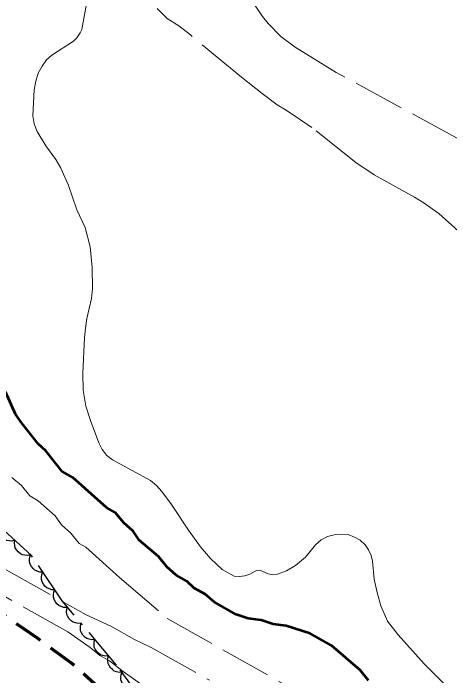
# Model space of a CAD drawing. Extents: x 355726 to 357533, y 5103782 to 5105258.
# Drawn here: x 356405.08 to 356435.81, y 5104468.41 to 5104515.02 of the extents above; entities that cross this region are included whole.
import ezdxf

# ---------------------------------------------------------------- set-up
doc = ezdxf.new("R2010")
doc.units = 0
doc.header["$LTSCALE"] = 0.6
for name, pattern in [('DOT_DASHED', [7.7, 5, -1.2, 0.3, -1.2]), ('LONG_DASHED', [7.5, 6, -1.5]), ('MEDIUM_DASHED', [4.5, 3, -1.5])]:
    doc.linetypes.add(name, pattern=pattern)
for name, color, linetype, lineweight in [('1', 7, 'LONG_DASHED', 53), ('2', 7, 'LONG_DASHED', 13), ('44', 7, 'Continuous', 25), ('7', 7, 'MEDIUM_DASHED', 70)]:
    doc.layers.add(name, color=color, linetype=linetype, lineweight=lineweight)

msp = doc.modelspace()

# ---------------------------------------------------------------- linework, layer by layer
at = {"layer": '1'}
msp.add_lwpolyline([(356430.08, 5104468.08), (356429.5, 5104468.8), (356427.49, 5104470.53), (356425.98, 5104471.38), (356424.3, 5104471.93), (356423.37, 5104472.05), (356422.53, 5104472.33), (356421.61, 5104472.45), (356420.77, 5104472.73), (356419.26, 5104473.58), (356418.59, 5104474.15), (356417.83, 5104474.58), (356417.31, 5104475.07), (356416.56, 5104475.49), (356415.89, 5104476.07), (356415.3, 5104476.79), (356413.96, 5104477.94), (356413.53, 5104478.59), (356412.86, 5104479.16), (356412.27, 5104479.89), (356411.67, 5104480.23), (356409.29, 5104482.36), (356408.54, 5104482.78), (356407.37, 5104484.23), (356406.85, 5104484.72), (356405.68, 5104486.17), (356405.25, 5104486.81), (356404.55, 5104488.39)], dxfattribs=at)
at = {"layer": '2'}
for points in [[(356436.34, 5104506.22), (356427.82, 5104510.86), (356424.93, 5104512.63), (356423.91, 5104513.38), (356423.03, 5104514.3), (356422.62, 5104514.8), (356421.9, 5104515.86), (356421.58, 5104516.38), (356421.02, 5104517.51), (356420.81, 5104518.13), (356420.23, 5104520.15)], [(356410.27, 5104493.54), (356410.6, 5104494.95), (356410.67, 5104495.66), (356410.64, 5104497.12), (356410.5, 5104498.59), (356410.14, 5104499.94), (356409.56, 5104501.18), (356408.94, 5104502.97), (356408.4, 5104504.16), (356408.08, 5104504.73), (356407.37, 5104505.69), (356406.76, 5104506.71), (356406.55, 5104507.23), (356406.46, 5104507.8), (356406.55, 5104509.63), (356406.67, 5104510.24), (356406.85, 5104510.8), (356407.12, 5104511.3), (356407.43, 5104511.75), (356407.81, 5104512.08), (356409.33, 5104513.05), (356409.56, 5104513.28), (356409.79, 5104513.63), (356409.92, 5104513.88), (356410.28, 5104515.97)], [(356436.42, 5104499.69), (356435.05, 5104500.93), (356433.93, 5104501.71), (356433.33, 5104502.09), (356430.48, 5104503.65), (356429.21, 5104504.51), (356426.1, 5104506.99), (356424.3, 5104508.21), (356423.67, 5104508.58), (356422.6, 5104509.38), (356421.15, 5104510.51), (356417.55, 5104513.49), (356416.73, 5104514.13), (356415.93, 5104514.65), (356415.22, 5104515.34)], [(356435.6, 5104467.66), (356434, 5104469.26), (356432.18, 5104471.29), (356431.42, 5104472.26), (356430.96, 5104473.32), (356430.7, 5104474.26), (356430.5, 5104475.2), (356430.38, 5104476.47), (356430.27, 5104476.88), (356430.1, 5104477.26), (356429.85, 5104477.63), (356429.51, 5104477.95), (356429.11, 5104478.17), (356428.66, 5104478.34), (356428.17, 5104478.37), (356427.68, 5104478.33), (356427.2, 5104478.21), (356426.75, 5104477.98), (356426.35, 5104477.61), (356425.66, 5104476.76), (356424.96, 5104476.16), (356424.31, 5104475.8), (356423.68, 5104475.55), (356423.36, 5104475.51), (356423.02, 5104475.59), (356422.45, 5104475.84), (356422.2, 5104475.82), (356421.73, 5104475.55), (356421.38, 5104475.45), (356421, 5104475.4), (356420.63, 5104475.42), (356419.79, 5104475.88), (356418.97, 5104476.66), (356418.26, 5104477.49), (356417.41, 5104478.66), (356416.22, 5104480.45), (356415.54, 5104481.38), (356415.16, 5104481.8), (356414.74, 5104482.15), (356412.08, 5104483.59), (356411.67, 5104483.9), (356411.35, 5104484.32), (356411.11, 5104484.8), (356410.52, 5104486.36), (356410.19, 5104487.38), (356410.01, 5104488.5), (356409.98, 5104489.69), (356410.09, 5104492.19), (356410.16, 5104492.86), (356410.27, 5104493.54)], [(356404.99, 5104482.36), (356405.67, 5104481.79), (356406.25, 5104481.06), (356406.85, 5104480.72), (356408.04, 5104479.66), (356408.48, 5104479.02), (356409.15, 5104478.44), (356409.73, 5104477.71), (356410.19, 5104477.46), (356412.57, 5104475.33), (356415.92, 5104472.45), (356426.19, 5104466.66)], [(356404.54, 5104475.89), (356410.21, 5104472.7), (356411.96, 5104471.91), (356413.63, 5104470.97), (356414.8, 5104470.41), (356418.89, 5104468.11)], [(356418.69, 5104464.61), (356412.83, 5104468.7), (356411.85, 5104469.45), (356411.17, 5104469.83), (356410.5, 5104470.41), (356408.92, 5104471.5), (356404.08, 5104474.22)]]:
    msp.add_lwpolyline(points, dxfattribs=at)
at = {"layer": '44', "linetype": 'DOT_DASHED'}
msp.add_lwpolyline([(356414.39, 5104466.41), (356412.36, 5104469.15), (356408.54, 5104473.68), (356406.37, 5104476.88), (356403.99, 5104479.02), (356396.6, 5104483.57), (356390.39, 5104486.68), (356385.38, 5104489.1), (356380.37, 5104491.52), (356376.74, 5104493.56), (356371, 5104496.79), (356363.44, 5104501.05), (356359.99, 5104503.39), (356349.28, 5104509.82), (356344.14, 5104512.71), (356337.49, 5104516.45), (356331.75, 5104519.68), (356328.08, 5104520.95), (356324.08, 5104521.62)], dxfattribs=at)
at = {"layer": '44'}
for points in [[(356405.19, 5104477.94), (356404.99, 5104477.89), (356404.79, 5104477.9), (356404.63, 5104477.93), (356404.47, 5104478.01), (356404.32, 5104478.12), (356404.2, 5104478.27), (356404.12, 5104478.41), (356404.07, 5104478.58), (356404.05, 5104478.76), (356404.08, 5104478.94)], [(356406.31, 5104476.93), (356406.11, 5104476.88), (356405.9, 5104476.89), (356405.74, 5104476.92), (356405.59, 5104477), (356405.44, 5104477.12), (356405.32, 5104477.27), (356405.23, 5104477.4), (356405.19, 5104477.57), (356405.17, 5104477.76), (356405.19, 5104477.94)], [(356407.17, 5104475.71), (356406.96, 5104475.7), (356406.76, 5104475.76), (356406.61, 5104475.83), (356406.48, 5104475.95), (356406.36, 5104476.09), (356406.28, 5104476.27), (356406.23, 5104476.42), (356406.23, 5104476.6), (356406.26, 5104476.78), (356406.32, 5104476.95)], [(356408.01, 5104474.46), (356407.8, 5104474.46), (356407.61, 5104474.52), (356407.45, 5104474.59), (356407.32, 5104474.71), (356407.21, 5104474.85), (356407.13, 5104475.02), (356407.07, 5104475.18), (356407.07, 5104475.35), (356407.1, 5104475.54), (356407.17, 5104475.71)], [(356408.85, 5104473.22), (356408.64, 5104473.22), (356408.45, 5104473.28), (356408.3, 5104473.35), (356408.16, 5104473.46), (356408.05, 5104473.61), (356407.97, 5104473.78), (356407.92, 5104473.94), (356407.91, 5104474.11), (356407.94, 5104474.3), (356408.01, 5104474.46)], [(356409.86, 5104472.11), (356409.66, 5104472.09), (356409.46, 5104472.13), (356409.3, 5104472.18), (356409.16, 5104472.28), (356409.02, 5104472.41), (356408.93, 5104472.58), (356408.86, 5104472.72), (356408.84, 5104472.9), (356408.85, 5104473.08), (356408.9, 5104473.26)], [(356410.83, 5104470.96), (356410.62, 5104470.94), (356410.42, 5104470.98), (356410.27, 5104471.03), (356410.12, 5104471.13), (356409.99, 5104471.26), (356409.89, 5104471.43), (356409.83, 5104471.58), (356409.81, 5104471.75), (356409.81, 5104471.94), (356409.86, 5104472.11)], [(356411.8, 5104469.82), (356411.59, 5104469.79), (356411.39, 5104469.83), (356411.23, 5104469.89), (356411.09, 5104469.99), (356410.96, 5104470.12), (356410.86, 5104470.28), (356410.79, 5104470.43), (356410.77, 5104470.61), (356410.78, 5104470.79), (356410.83, 5104470.96)], [(356412.76, 5104468.67), (356412.56, 5104468.65), (356412.36, 5104468.69), (356412.2, 5104468.74), (356412.06, 5104468.84), (356411.93, 5104468.97), (356411.83, 5104469.14), (356411.76, 5104469.28), (356411.74, 5104469.46), (356411.75, 5104469.64), (356411.8, 5104469.82)], [(356413.63, 5104467.44), (356413.42, 5104467.43), (356413.22, 5104467.48), (356413.07, 5104467.54), (356412.93, 5104467.65), (356412.81, 5104467.79), (356412.72, 5104467.96), (356412.66, 5104468.12), (356412.65, 5104468.29), (356412.67, 5104468.48), (356412.73, 5104468.65)]]:
    msp.add_lwpolyline(points, dxfattribs=at)
at = {"layer": '7'}
msp.add_lwpolyline([(356411.37, 5104467.33), (356409.19, 5104469.3), (356406.79, 5104471.05), (356404.49, 5104472.64), (356403.17, 5104473.49), (356401.05, 5104474.68)], dxfattribs=at)

doc.saveas('drawing.dxf')
